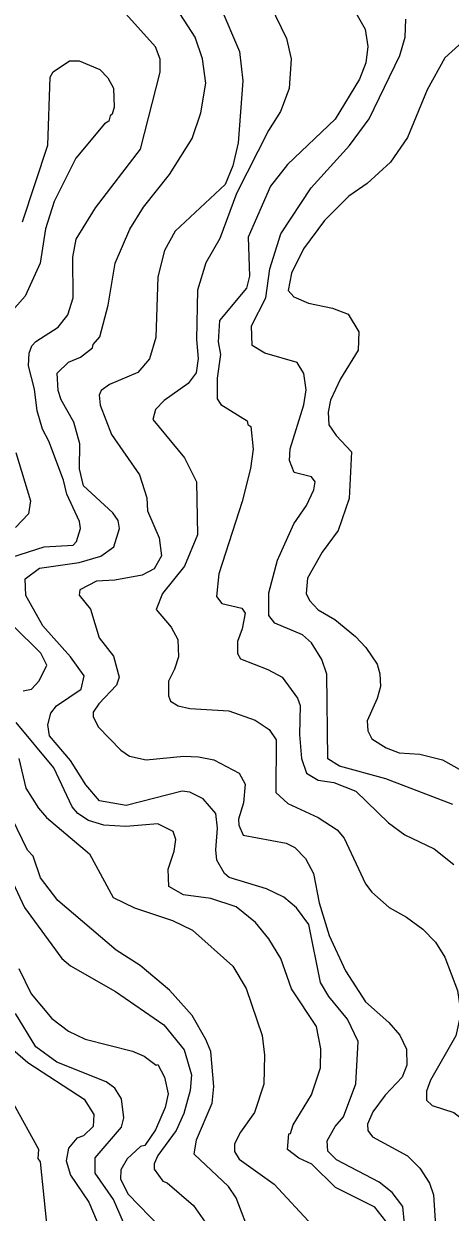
# Model space of a CAD drawing. Extents: x 673.3 to 698.5, y 6984.3 to 7012.3.
# Drawn here: x 689.905 to 690.48, y 6988.039 to 6989.644 of the extents above; entities that cross this region are included whole.
import ezdxf

# ---------------------------------------------------------------- set-up
doc = ezdxf.new("R2010")
doc.units = 0
doc.header["$LTSCALE"] = 0.032
doc.layers.add('1', color=7, linetype='Continuous', lineweight=25)
doc.layers.add('2', color=7, linetype='Continuous', lineweight=13)

msp = doc.modelspace()

# ---------------------------------------------------------------- linework, layer by layer
at = {"layer": '1'}
for points in [[(690.2729, 6988.4497), (690.2559, 6988.4642), (690.2323, 6988.4756), (690.1819, 6988.4908), (690.176, 6988.4962), (690.1654, 6988.5144), (690.164, 6988.528), (690.1663, 6988.5573), (690.1639, 6988.5771), (690.1468, 6988.5969), (690.1291, 6988.6062), (690.1185, 6988.6076), (690.043, 6988.5882), (690.007, 6988.5945), (689.9887, 6988.6161), (689.968, 6988.6488), (689.9398, 6988.6823), (689.9376, 6988.6971), (689.9413, 6988.7127), (689.9489, 6988.7226), (689.9824, 6988.7454), (689.9863, 6988.763), (689.968, 6988.7888), (689.9306, 6988.8307), (689.9079, 6988.8718), (689.9066, 6988.894), (689.9262, 6988.9088), (689.9799, 6988.9162), (690.009, 6988.925), (690.0264, 6988.9376), (690.0343, 6988.9623), (690.0321, 6988.9729), (690.0252, 6988.9831), (689.9857, 6989.0198), (689.9803, 6989.0426), (689.9807, 6989.0766), (689.9725, 6989.1059), (689.9552, 6989.1359), (689.9513, 6989.1486), (689.9498, 6989.1719), (689.9655, 6989.1869), (689.9813, 6989.1936), (689.9977, 6989.2063), (689.9986, 6989.2107), (690.0076, 6989.2211), (690.0189, 6989.2636), (690.0282, 6989.3206), (690.0482, 6989.3665), (690.0666, 6989.396), (690.1014, 6989.4401), (690.1321, 6989.4888), (690.1437, 6989.5236), (690.1506, 6989.5637), (690.146, 6989.5965), (690.1361, 6989.6258), (690.1055, 6989.6731)], [(690.5342, 6989.653), (690.4732, 6989.5976), (690.4491, 6989.5544), (690.4229, 6989.4904), (690.3998, 6989.4568), (690.3681, 6989.4281), (690.3437, 6989.4111), (690.3109, 6989.3782), (690.2824, 6989.3398), (690.266, 6989.307), (690.2617, 6989.2837), (690.2692, 6989.2752), (690.289, 6989.2665), (690.3216, 6989.2599), (690.3427, 6989.2518), (690.3569, 6989.2278), (690.3561, 6989.2032), (690.3324, 6989.1643), (690.3188, 6989.1355), (690.3155, 6989.1193), (690.3167, 6989.1021), (690.3263, 6989.0878), (690.3471, 6989.0657), (690.3438, 6989.0026), (690.3292, 6988.9594), (690.3076, 6988.9302), (690.2879, 6988.8953), (690.2862, 6988.8745), (690.2903, 6988.8648), (690.3021, 6988.8521), (690.3246, 6988.8394), (690.3526, 6988.8163), (690.3664, 6988.8015), (690.3818, 6988.779), (690.3854, 6988.766), (690.3861, 6988.7486), (690.382, 6988.7326), (690.3684, 6988.7025), (690.3693, 6988.6888), (690.3747, 6988.6779), (690.3939, 6988.666), (690.4113, 6988.6594), (690.4392, 6988.6572), (690.4701, 6988.6499), (690.5304, 6988.6158)], [(690.4188, 6988.0231), (690.4162, 6988.0464), (690.402, 6988.0656), (690.3843, 6988.0792), (690.327, 6988.1095), (690.3151, 6988.1212), (690.3141, 6988.1353), (690.325, 6988.1545), (690.3365, 6988.1678), (690.3529, 6988.212), (690.3562, 6988.2692), (690.3416, 6988.2994), (690.3167, 6988.33), (690.3055, 6988.349), (690.2894, 6988.4272), (690.2729, 6988.4497)], [(689.8984, 6988.3681), (689.9149, 6988.3337), (689.9427, 6988.3003), (689.9655, 6988.2833), (689.9877, 6988.2724), (690.0518, 6988.2564), (690.0675, 6988.2494), (690.0838, 6988.2373), (690.0859, 6988.2382), (690.0946, 6988.221), (690.0996, 6988.1988), (690.0956, 6988.1803), (690.0826, 6988.1501), (690.0681, 6988.1291), (690.0625, 6988.1274), (690.0443, 6988.1107), (690.0361, 6988.0961), (690.0353, 6988.0834)], [(690.0353, 6988.0834), (690.0457, 6988.063), (690.0894, 6988.0181)]]:
    msp.add_lwpolyline(points, dxfattribs=at)
at = {"layer": '2'}
for points in [[(690.2372, 6989.6695), (690.2594, 6989.624), (690.2657, 6989.5965), (690.263, 6989.5562), (690.2513, 6989.5251), (690.2352, 6989.4996), (690.1918, 6989.4144), (690.1697, 6989.3538), (690.1507, 6989.3207), (690.1395, 6989.2838), (690.1378, 6989.2174), (690.1403, 6989.1918), (690.1375, 6989.1722), (690.1268, 6989.1578), (690.0944, 6989.135), (690.0825, 6989.1229), (690.0793, 6989.1095), (690.1219, 6989.0574), (690.1378, 6989.0251), (690.1395, 6988.9538), (690.1218, 6988.9111), (690.0921, 6988.8744), (690.0834, 6988.8529), (690.1038, 6988.8288), (690.1127, 6988.8121), (690.1135, 6988.7889), (690.1085, 6988.772), (690.1004, 6988.7562), (690.1004, 6988.7363), (690.1029, 6988.729), (690.1132, 6988.7227), (690.1291, 6988.7192), (690.1818, 6988.7158), (690.2171, 6988.7035), (690.2362, 6988.6907), (690.2453, 6988.6767), (690.2451, 6988.6055), (690.2614, 6988.5906), (690.3021, 6988.5718), (690.3276, 6988.5554), (690.3373, 6988.544), (690.3659, 6988.4821)], [(690.1693, 6989.6684), (690.1958, 6989.6061)], [(689.8887, 6988.9235), (689.9326, 6988.9373), (689.9714, 6988.9398), (689.9761, 6988.9444), (689.9813, 6988.962), (689.9803, 6988.9715), (689.963, 6989.0087), (689.9587, 6989.0275), (689.9389, 6989.0802), (689.9302, 6989.0962), (689.9228, 6989.1209), (689.9195, 6989.1502), (689.9115, 6989.1819), (689.9123, 6989.1991), (689.9158, 6989.2089), (689.921, 6989.2149), (689.9514, 6989.234), (689.9646, 6989.2506), (689.9717, 6989.2735), (689.971, 6989.3284), (689.9758, 6989.3531), (690.0018, 6989.395), (690.0624, 6989.4746), (690.0889, 6989.5783), (690.0889, 6989.5959), (690.0825, 6989.6124), (690.0426, 6989.6573)], [(690.3514, 6989.6619), (690.3658, 6989.6367), (690.3691, 6989.613), (690.3666, 6989.5911), (690.358, 6989.5691), (690.3253, 6989.515), (690.2608, 6989.4536), (690.2379, 6989.4245), (690.2079, 6989.3554), (690.2095, 6989.3028), (690.2053, 6989.2867), (690.1689, 6989.2429), (690.1671, 6989.2144), (690.1705, 6989.1972), (690.1659, 6989.1651), (690.1658, 6989.1373), (690.1708, 6989.1298), (690.2062, 6989.1074), (690.2073, 6989.1026), (690.2112, 6989.0997), (690.2145, 6989.0694), (690.211, 6989.0434), (690.1998, 6988.9987), (690.168, 6988.901), (690.1648, 6988.8702), (690.1724, 6988.8608), (690.1992, 6988.8544), (690.2037, 6988.8478), (690.1997, 6988.8265), (690.1933, 6988.8095), (690.1933, 6988.7933), (690.1973, 6988.7862), (690.2342, 6988.7719), (690.2538, 6988.7612), (690.2745, 6988.7332), (690.2779, 6988.7232), (690.2771, 6988.6841), (690.2796, 6988.6516), (690.2864, 6988.6317), (690.3022, 6988.6224), (690.3233, 6988.619), (690.3528, 6988.6075), (690.3971, 6988.5648), (690.4191, 6988.5484), (690.4585, 6988.5295), (690.4853, 6988.5085)], [(690.4838, 6988.5894), (690.3934, 6988.6239), (690.3311, 6988.6414), (690.3154, 6988.6509), (690.3137, 6988.7655), (690.3071, 6988.7854), (690.2934, 6988.8079), (690.281, 6988.8184), (690.2436, 6988.8342), (690.2356, 6988.8446), (690.2356, 6988.8752), (690.2471, 6988.9192), (690.2694, 6988.9686), (690.2865, 6988.993), (690.2965, 6989.0145), (690.2981, 6989.0251), (690.2932, 6989.0318), (690.2698, 6989.0377), (690.2633, 6989.0538), (690.2643, 6989.0697), (690.2829, 6989.1293), (690.286, 6989.1494), (690.2827, 6989.1714), (690.2738, 6989.1865), (690.2301, 6989.199), (690.2132, 6989.2091), (690.212, 6989.2358), (690.2314, 6989.2735), (690.2371, 6989.3128), (690.252, 6989.3603), (690.2927, 6989.4221), (690.3443, 6989.4794), (690.3711, 6989.5152), (690.4123, 6989.6011), (690.4196, 6989.6256), (690.4204, 6989.6499)], [(690.1958, 6989.6061), (690.2006, 6989.5669), (690.1941, 6989.4828), (690.1872, 6989.4519), (690.1767, 6989.4266), (690.109, 6989.3637), (690.0948, 6989.3375), (690.0858, 6989.302), (690.0833, 6989.2202), (690.0746, 6989.1912), (690.0588, 6989.1728), (690.0207, 6989.1564), (690.0094, 6989.1484), (690.0068, 6989.1422), (690.008, 6989.1288), (690.0233, 6989.0891), (690.0611, 6989.0345), (690.0709, 6989.0036), (690.0717, 6988.986), (690.0874, 6988.9494), (690.0907, 6988.9252), (690.0811, 6988.9076), (690.0645, 6988.8991), (690.0277, 6988.8926), (690.003, 6988.891), (689.9807, 6988.8794), (689.9799, 6988.8723), (689.9948, 6988.853), (690.0066, 6988.8147), (690.0262, 6988.7896), (690.0335, 6988.7612), (690.0301, 6988.7508), (690.0061, 6988.7255), (689.9986, 6988.7139), (689.9986, 6988.7083), (690.0054, 6988.6944), (690.0361, 6988.6628), (690.0474, 6988.6549), (690.0701, 6988.6498), (690.121, 6988.6547), (690.1409, 6988.654), (690.1612, 6988.6496), (690.1957, 6988.6317), (690.2038, 6988.6171), (690.2014, 6988.5915), (690.1948, 6988.5694), (690.195, 6988.5615), (690.2009, 6988.5479), (690.259, 6988.537), (690.2706, 6988.5312), (690.2853, 6988.5163), (690.2957, 6988.4962), (690.3033, 6988.4567), (690.3168, 6988.4127), (690.339, 6988.3647), (690.3662, 6988.323), (690.3976, 6988.2948), (690.4124, 6988.2779), (690.4212, 6988.259), (690.422, 6988.2373), (690.4155, 6988.221), (690.3926, 6988.1968), (690.3761, 6988.1746), (690.3687, 6988.1578), (690.369, 6988.1492), (690.3756, 6988.1404), (690.4227, 6988.115), (690.4393, 6988.0983), (690.4522, 6988.0782), (690.4578, 6988.0622), (690.4604, 6988.0203)], [(689.9032, 6989.3761), (689.9374, 6989.4799), (689.9407, 6989.5715), (689.9447, 6989.5789), (689.9666, 6989.5935), (689.9799, 6989.5937), (690.0074, 6989.5822), (690.0183, 6989.5707), (690.0262, 6989.5568), (690.027, 6989.5311), (690.0242, 6989.5215), (690.0213, 6989.5194), (690.0196, 6989.5124), (690.014, 6989.5088), (689.9754, 6989.4624), (689.9458, 6989.4038), (689.9343, 6989.3668), (689.927, 6989.3204), (689.9069, 6989.2759), (689.8823, 6989.2485)], [(689.8943, 6989.065), (689.9138, 6988.9993), (689.9112, 6988.982), (689.8936, 6988.9637)], [(689.9042, 6988.7427), (689.9155, 6988.7452), (689.9259, 6988.7563), (689.9359, 6988.7778), (689.9279, 6988.794), (689.8901, 6988.8312)], [(689.9777, 6988.5773), (689.9702, 6988.5862), (689.9455, 6988.6388), (689.8945, 6988.7002)], [(689.8984, 6988.6515), (689.9079, 6988.6115), (689.9246, 6988.5845), (689.9356, 6988.572), (689.9937, 6988.5228), (690.0257, 6988.464), (690.0545, 6988.4497), (690.1058, 6988.4329), (690.1328, 6988.4196), (690.187, 6988.3711), (690.2051, 6988.3409), (690.2265, 6988.2776), (690.2298, 6988.2511), (690.229, 6988.2118), (690.2163, 6988.1733), (690.1975, 6988.1469), (690.1894, 6988.131), (690.1892, 6988.1208), (690.1954, 6988.1103), (690.2426, 6988.0769), (690.2946, 6988.021)], [(690.1015, 6988.3385), (690.0621, 6988.3722), (690.0297, 6988.3927), (689.9507, 6988.4599), (689.9274, 6988.4906), (689.9174, 6988.5197), (689.9099, 6988.5278), (689.8616, 6988.6274)], [(690.3934, 6988.0269), (690.3788, 6988.0457), (690.3257, 6988.0723), (690.2935, 6988.1035), (690.2761, 6988.1117), (690.2609, 6988.1233), (690.2625, 6988.1447), (690.2648, 6988.1453), (690.2683, 6988.1567), (690.293, 6988.1972), (690.3055, 6988.234), (690.3056, 6988.2596), (690.3, 6988.2894), (690.2664, 6988.3407), (690.2517, 6988.3814), (690.2357, 6988.4078), (690.2174, 6988.4302), (690.1916, 6988.4511), (690.1572, 6988.4626), (690.1205, 6988.4673), (690.1007, 6988.4786), (690.0996, 6988.502), (690.1077, 6988.5262), (690.1101, 6988.5421), (690.1067, 6988.5531), (690.0857, 6988.5635), (690.0427, 6988.5595), (690.0129, 6988.5616), (689.9922, 6988.568), (689.9777, 6988.5773)], [(689.8901, 6988.484), (689.9059, 6988.4505), (689.9561, 6988.3814), (689.968, 6988.3714), (690.0287, 6988.3371), (690.0937, 6988.2917), (690.1212, 6988.2579), (690.1311, 6988.2242), (690.1296, 6988.203), (690.1211, 6988.172), (690.1106, 6988.1492), (690.0858, 6988.1156), (690.0809, 6988.1042), (690.0809, 6988.097), (690.0924, 6988.0807), (690.0983, 6988.0787), (690.1338, 6988.0481), (690.1527, 6988.021)], [(690.3659, 6988.4821), (690.3748, 6988.4709), (690.3979, 6988.4502), (690.4215, 6988.4372), (690.4433, 6988.4211), (690.4605, 6988.4037), (690.473, 6988.3834), (690.4901, 6988.3383), (690.4945, 6988.3078), (690.488, 6988.277), (690.4537, 6988.217), (690.4482, 6988.2022), (690.4482, 6988.1901), (690.4561, 6988.183), (690.4851, 6988.1733), (690.5076, 6988.1561), (690.5131, 6988.1374), (690.5062, 6988.0873), (690.5011, 6988.0237)], [(690.2119, 6988.0052), (690.1917, 6988.0584), (690.1814, 6988.0737), (690.1347, 6988.1173), (690.1378, 6988.1365), (690.1591, 6988.1863), (690.1615, 6988.2085), (690.1572, 6988.2559), (690.1508, 6988.272), (690.1323, 6988.3044), (690.1015, 6988.3385)], [(690.0442, 6988.0147), (690.0258, 6988.056), (690.0011, 6988.0916), (690.0012, 6988.1124), (690.0367, 6988.1539), (690.04, 6988.1663), (690.0369, 6988.1919), (690.0278, 6988.2062), (690.016, 6988.2149), (689.9496, 6988.2415), (689.9214, 6988.2623), (689.8939, 6988.3072)], [(689.8832, 6988.2645), (689.9104, 6988.2412), (689.9863, 6988.1913), (689.9994, 6988.1707), (689.9984, 6988.1546), (689.9857, 6988.1418), (689.9764, 6988.1389), (689.9653, 6988.1252), (689.962, 6988.1084), (689.968, 6988.0889), (689.9927, 6988.0524), (690.009, 6988.0141)], [(689.944, 6987.9449), (689.9277, 6988.1067), (689.9245, 6988.1112), (689.9252, 6988.1235), (689.8913, 6988.1846)]]:
    msp.add_lwpolyline(points, dxfattribs=at)

doc.saveas('drawing.dxf')
